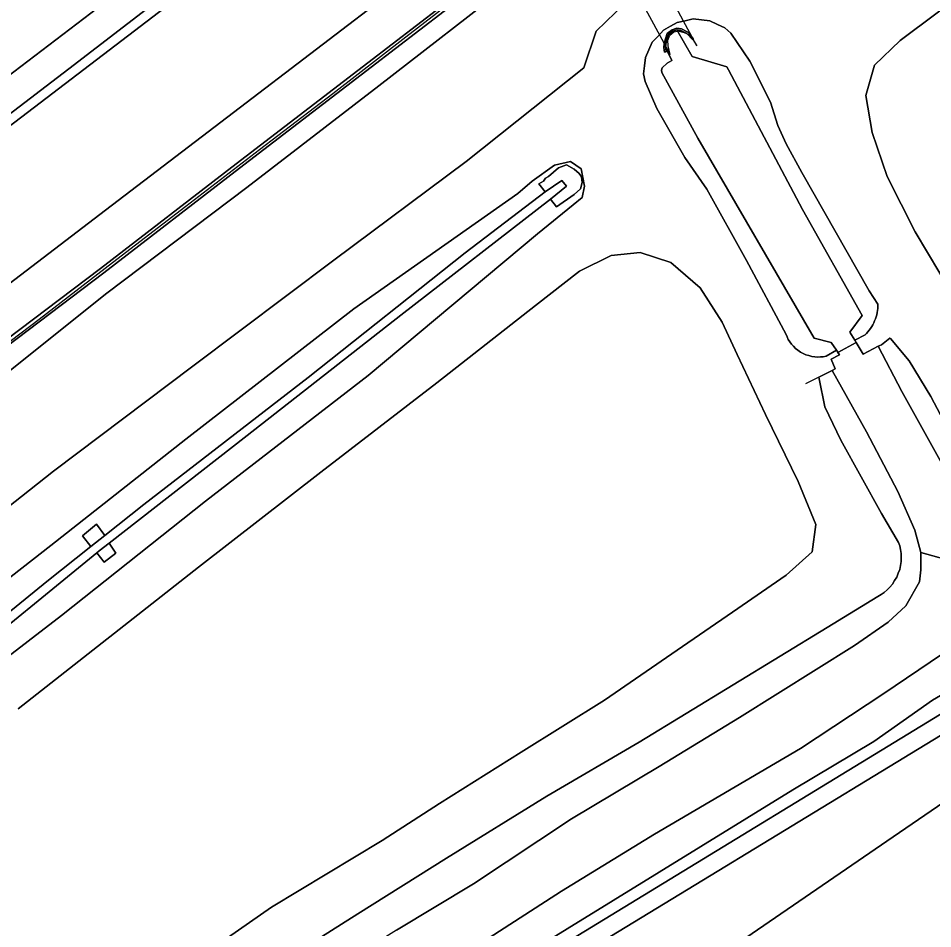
# Model space of a CAD drawing. Extents: x 157767 to 159172, y 387839 to 389425.
# Drawn here: x 158090.2 to 158173.3, y 388991.7 to 389074.4 of the extents above; entities that cross this region are included whole.
import ezdxf

# ---------------------------------------------------------------- set-up
doc = ezdxf.new("R2010")
doc.units = 0
for name, color, linetype in [('IMGEO_Berm_groen', 7, 'Continuous'), ('IMGEO_Damwand', 7, 'Continuous'), ('IMGEO_Geluidsscherm', 7, 'Continuous'), ('IMGEO_Gemengd_bos', 7, 'Continuous'), ('IMGEO_Grasland_overig', 7, 'Continuous'), ('IMGEO_Groenvoorziening', 7, 'Continuous'), ('IMGEO_Kademuur', 7, 'Continuous'), ('IMGEO_Loofbos', 7, 'Continuous'), ('IMGEO_Muur', 7, 'Continuous'), ('IMGEO_Oever', 7, 'Continuous'), ('IMGEO_Rijbaan_autosnelweg', 7, 'Continuous'), ('IMGEO_Struiken', 7, 'Continuous'), ('IMGEO_Stuw', 7, 'Continuous'), ('IMGEO_Terreindeel_gesloten', 7, 'Continuous'), ('IMGEO_Terreindeel_open', 7, 'Continuous'), ('IMGEO_Tunneldeel', 7, 'Continuous'), ('IMGEO_Waterloop', 7, 'Continuous')]:
    doc.layers.add(name, color=color, linetype=linetype)

msp = doc.modelspace()

# ---------------------------------------------------------------- linework, layer by layer
at = {"layer": 'IMGEO_Berm_groen'}
for points in [[(158016.171, 388993.371), (158026.375, 389000.171), (158034.126, 389005.269), (158041.721, 389010.411), (158050.884, 389016.45), (158065.527, 389027.379), (158077.99, 389036.819), (158097.636, 389051.683), (158109.972, 389061.193), (158121.947, 389070.38), (158133.017, 389078.906), (158149.243, 389091.501), (158164.312, 389102.975), (158181.473, 389115.961)], [(158013.068, 389009.348), (158026.415, 389018.786), (158025.635, 389019.839), (158026.985, 389020.983), (158027.832, 389019.815), (158043.408, 389031.21), (158056.668, 389041.017), (158074.663, 389054.54), (158073.764, 389055.635), (158075.056, 389056.727), (158076.035, 389055.519), (158094.773, 389069.835), (158112.958, 389083.82), (158122.492, 389091.205), (158121.352, 389092.515), (158116.065, 389088.452), (158115.38, 389089.147), (158105.039, 389081.222), (158085.285, 389066.159), (158062.643, 389048.973), (158038.048, 389030.574), (158017.244, 389015.599)], [(158124.84, 389077.415), (158109.751, 389065.856), (158098.1, 389056.98), (158084.69, 389046.754), (158075.817, 389040.116), (158065.286, 389032.176), (158056.385, 389025.469), (158046.384, 389018.067), (158036.804, 389010.992), (158032.685, 389008.038), (158031.65, 389007.26), (158020.638, 388999.66), (158010.939, 388992.827)]]:
    msp.add_lwpolyline(points, dxfattribs=at)
at = {"layer": 'IMGEO_Damwand'}
msp.add_lwpolyline([(158154.583, 389070.003), (158151.436, 389070.949), (158150.151, 389073.233)], dxfattribs=at)
at = {"layer": 'IMGEO_Geluidsscherm'}
msp.add_lwpolyline([(158132.056, 389077.863), (158125.407, 389072.717), (158118.78, 389067.551), (158112.093, 389062.456), (158105.413, 389057.306), (158098.738, 389052.182), (158092.064, 389047.04), (158085.375, 389041.981), (158078.654, 389036.931), (158071.894, 389031.856), (158065.168, 389026.809), (158058.44, 389021.756), (158051.704, 389016.694), (158044.678, 389012.069), (158037.666, 389007.375), (158030.694, 389002.687), (158023.693, 388998), (158016.682, 388993.338)], dxfattribs=at)
at = {"layer": 'IMGEO_Gemengd_bos'}
for points in [[(158169.708, 389000), (158192.746, 389015.767), (158217.221, 389033.218), (158234.753, 389042.633), (158273.661, 389065.687)], [(158191.011, 389019.548), (158150.371, 388994.824), (158115.217, 388973.438), (158056.297, 388935.492), (158004.874, 388903.872)], [(158000, 388893.287), (158031.393, 388912.919), (158051.306, 388924.841), (158070.138, 388936.117), (158089.925, 388948.932), (158099.408, 388955.52), (158110.481, 388963.212), (158128.391, 388974.861), (158142.472, 388983.059), (158155.266, 388990.116), (158169.708, 389000)]]:
    msp.add_lwpolyline(points, dxfattribs=at)
at = {"layer": 'IMGEO_Grasland_overig'}
for points in [[(158008.972, 388982.509), (158023.028, 388993.119), (158036.355, 389003.314), (158049.121, 389012.301), (158061.437, 389021.45), (158073.657, 389030.805), (158086.096, 389039.777), (158098.226, 389049.442), (158110.954, 389059.053), (158122.964, 389068.283), (158135.228, 389077.826), (158147.726, 389087.441), (158158.934, 389096.215), (158172.311, 389106.386), (158186.019, 389116.657)], [(158181.773, 389115.561), (158164.614, 389102.576), (158149.548, 389091.105), (158133.322, 389078.51), (158122.252, 389069.984), (158110.276, 389060.797), (158097.94, 389051.286), (158078.291, 389036.42), (158065.827, 389026.979), (158051.171, 389016.041), (158041.998, 389009.995), (158034.404, 389004.853), (158026.651, 388999.754), (158016.451, 388992.956)], [(158183.91, 389102.324), (158171.316, 389092.577), (158162.094, 389085.7), (158156.686, 389082.503), (158152.442, 389080.606), (158148.857, 389078.331), (158145.354, 389075.809), (158142.723, 389073.256), (158141.601, 389069.935), (158130.894, 389061.416), (158118.859, 389052.435), (158106.06, 389042.793), (158093.369, 389033.256), (158080.551, 389023.143), (158068.819, 389014.012), (158056.059, 389003.556), (158044.143, 388993.192), (158031.297, 388982.719), (158018.927, 388972.738), (158006.164, 388962.69)], [(158177.333, 389045.609), (158171.717, 389055.026), (158169.185, 389060.055), (158167.797, 389064.044), (158167.233, 389067.397), (158168.029, 389070.163), (158170.361, 389072.404), (158176.971, 389077.364)], [(158113.302, 388988.112), (158121.046, 388993.01), (158129.095, 388998.071), (158138.24, 389003.725), (158146.623, 389008.611), (158163.729, 389019.034), (158168.32, 389021.874), (158168.619, 389022.033), (158168.888, 389022.241), (158169.17, 389022.458), (158169.409, 389022.722), (158169.656, 389022.995), (158169.85, 389023.308), (158170.047, 389023.626), (158170.182, 389023.975), (158170.317, 389024.325), (158170.385, 389024.693), (158170.452, 389025.055), (158170.453, 389025.423), (158170.453, 389025.779), (158170.391, 389026.13), (158170.331, 389026.464), (158170.217, 389026.783), (158168.665, 389029.404), (158164.972, 389036.062), (158163.495, 389039.112), (158163.002, 389041.655), (158162.96, 389041.796), (158164.176, 389042.405), (158164.447, 389042.566), (158164.09, 389043.439), (158164.844, 389043.836), (158164.7, 389044.047), (158164.556, 389044.259), (158163.617, 389043.714), (158163.369, 389043.657), (158163.115, 389043.641), (158162.85, 389043.624), (158162.585, 389043.652), (158162.313, 389043.681), (158162.049, 389043.757), (158161.781, 389043.834), (158161.531, 389043.957), (158161.282, 389044.081), (158161.058, 389044.247), (158160.837, 389044.41), (158160.648, 389044.609), (158160.465, 389044.802), (158160.317, 389045.023), (158160.176, 389045.234), (158160.071, 389045.466), (158159.988, 389045.676), (158156.372, 389052.41), (158152.771, 389058.896), (158150.778, 389061.784), (158148.234, 389066.221), (158147.176, 389068.673), (158147.032, 389069.383), (158147.108, 389070.103), (158147.188, 389070.862), (158147.504, 389071.556), (158147.82, 389072.25), (158148.34, 389072.808), (158148.833, 389073.339), (158149.463, 389073.696), (158150.093, 389074.054), (158150.802, 389074.205), (158151.547, 389074.364), (158152.305, 389074.28), (158153.063, 389074.195), (158153.755, 389073.875), (158154.413, 389073.571), (158154.948, 389073.083), (158156.701, 389070.519), (158158.582, 389066.809), (158159.236, 389064.687), (158159.993, 389063.006), (158161.409, 389060.407), (158167.549, 389049.664), (158168.325, 389048.436), (158168.328, 389048.245), (158168.313, 389048.055), (158168.297, 389047.862), (158168.261, 389047.672), (158168.225, 389047.479), (158168.169, 389047.291), (158168.113, 389047.102), (158168.037, 389046.92), (158167.962, 389046.738), (158167.868, 389046.565), (158167.775, 389046.393), (158167.664, 389046.231), (158167.554, 389046.072), (158167.429, 389045.924), (158167.305, 389045.778), (158167.168, 389045.646), (158166.224, 389045.179), (158166.361, 389044.949), (158166.981, 389043.907), (158168.362, 389044.606), (158168.654, 389044.754), (158169.43, 389045.354), (158169.471, 389045.309), (158171.178, 389043.287), (158173.146, 389040.049), (158175.186, 389036.198)], [(158079.211, 389015.638), (158093.135, 389026.493), (158105.42, 389036.156), (158120.689, 389048.022), (158135.608, 389058.507), (158136.894, 389059.616), (158138.936, 389061.075), (158140.387, 389061.417), (158141.357, 389060.743), (158141.653, 389059.155), (158141.442, 389058.146), (158140.623, 389057.468), (158137.376, 389054.835), (158121.98, 389041.946), (158107.202, 389030.522), (158094.108, 389020.139), (158081.553, 389010.502)], [(158081.553, 389010.502), (158094.108, 389020.139), (158107.202, 389030.522), (158121.98, 389041.946), (158137.376, 389054.835), (158140.623, 389057.468), (158141.442, 389058.146), (158141.653, 389059.155), (158141.357, 389060.743), (158140.387, 389061.417), (158138.936, 389061.075), (158136.894, 389059.616), (158135.608, 389058.507), (158120.689, 389048.022), (158105.42, 389036.156), (158093.135, 389026.493), (158079.211, 389015.638)], [(158081.095, 389013.751), (158092.773, 389023.228), (158096.77, 389026.405), (158096.023, 389027.369), (158097.292, 389028.445), (158098.049, 389027.422), (158101.582, 389030.231), (158116.545, 389041.757), (158130.81, 389053.105), (158138.07, 389058.653), (158137.513, 389059.37), (158137.922, 389059.608), (158138.116, 389059.88), (158138.388, 389060.036), (158139.294, 389060.822), (158140.008, 389061.09), (158140.715, 389060.717), (158141.183, 389060.309), (158141.38, 389060.018), (158141.45, 389059.509), (158141.303, 389058.925), (158140.708, 389058.404), (158139.098, 389057.291), (158138.566, 389057.993), (158124.947, 389047.425), (158110.994, 389036.496), (158098.425, 389026.707), (158099.032, 389025.791), (158097.975, 389024.982), (158097.32, 389025.838), (158084.467, 389015.349)], [(158084.467, 389015.349), (158097.32, 389025.838), (158097.533, 389026.012), (158098.425, 389026.707), (158110.994, 389036.496), (158124.947, 389047.425), (158138.566, 389057.993), (158140.008, 389059.152), (158139.584, 389059.668), (158138.07, 389058.653), (158130.81, 389053.105), (158116.545, 389041.757), (158101.582, 389030.231), (158098.049, 389027.422), (158096.77, 389026.405), (158092.773, 389023.228), (158081.095, 389013.751)], [(158090.157, 389011.638), (158106.552, 389024.537), (158117.692, 389033.176), (158128.226, 389041.296), (158137.192, 389048.327), (158141.207, 389051.437), (158144.078, 389052.87), (158146.721, 389053.124), (158149.515, 389052.225), (158152.165, 389049.919), (158154.16, 389046.807), (158155.552, 389043.848), (158158.104, 389038.4), (158161.096, 389032.332), (158162.675, 389028.399), (158162.355, 389025.923), (158160.006, 389023.806), (158155.112, 389020.453), (158150.096, 389016.982), (158143.47, 389012.449), (158135.907, 389007.706), (158128.465, 389003.06), (158123.272, 388999.686), (158113.203, 388993.635), (158106.192, 388988.735)], [(158004.874, 388903.872), (158056.297, 388935.492), (158115.217, 388973.438), (158150.371, 388994.824), (158191.011, 389019.548)], [(158174.645, 389011.521), (158142.853, 388992.13), (158104.35, 388968.645), (158057.281, 388938.515), (158050.726, 388934.516), (158044.166, 388930.522), (158037.6, 388926.538), (158031.022, 388922.569), (158024.518, 388918.673), (158017.828, 388914.682), (158011.263, 388910.692)]]:
    msp.add_lwpolyline(points, dxfattribs=at)
at = {"layer": 'IMGEO_Groenvoorziening'}
for points in [[(158182.439, 389017.785), (158173.293, 389012.448), (158167.967, 389008.678), (158160.605, 389004.289), (158123.744, 388981.598), (158108.824, 388972.711), (158101.49, 388968.484), (158097.07, 388965.828), (158092.127, 388962.659), (158083.558, 388957.13), (158073.649, 388950.87), (158065.931, 388946), (158061.011, 388942.952), (158049.131, 388935.097), (158040.555, 388929.645), (158031.104, 388923.661), (158023.38, 388919.411), (158018.585, 388916.318), (158009.446, 388910.879)], [(158011.263, 388910.692), (158017.828, 388914.682), (158024.518, 388918.673), (158031.022, 388922.569), (158037.6, 388926.538), (158044.166, 388930.522), (158050.726, 388934.516), (158057.281, 388938.515), (158104.35, 388968.645), (158142.853, 388992.13), (158174.645, 389011.521)]]:
    msp.add_lwpolyline(points, dxfattribs=at)
at = {"layer": 'IMGEO_Kademuur'}
for points in [[(158165.796, 389045.897), (158166.224, 389045.179), (158166.361, 389044.949), (158166.981, 389043.907), (158168.362, 389044.606), (158168.654, 389044.754)], [(158164.09, 389044.947), (158164.556, 389044.259), (158164.844, 389043.836), (158164.09, 389043.439), (158164.447, 389042.566), (158164.176, 389042.405), (158162.96, 389041.796), (158161.765, 389041.185)]]:
    msp.add_lwpolyline(points, dxfattribs=at)
at = {"layer": 'IMGEO_Loofbos'}
msp.add_lwpolyline([(158273.661, 389065.687), (158234.753, 389042.633), (158217.221, 389033.218), (158192.746, 389015.767), (158169.708, 389000), (158155.266, 388990.116), (158142.472, 388983.059), (158128.391, 388974.861), (158110.481, 388963.212), (158099.408, 388955.52), (158089.925, 388948.932), (158070.138, 388936.117), (158051.306, 388924.841), (158031.393, 388912.919), (158000, 388893.287), (157978.58, 388880.104), (157977.706, 388872.898)], dxfattribs=at)
at = {"layer": 'IMGEO_Muur'}
for points in [[(158181.473, 389115.961), (158164.312, 389102.975), (158149.243, 389091.501), (158133.017, 389078.906), (158121.947, 389070.38), (158109.972, 389061.193), (158097.636, 389051.683), (158077.99, 389036.819), (158065.527, 389027.379), (158050.884, 389016.45), (158041.721, 389010.411), (158034.126, 389005.269), (158026.375, 389000.171), (158016.171, 388993.371)], [(158016.451, 388992.956), (158026.651, 388999.754), (158034.404, 389004.853), (158041.998, 389009.995), (158051.171, 389016.041), (158065.827, 389026.979), (158078.291, 389036.42), (158097.94, 389051.286), (158110.276, 389060.797), (158122.252, 389069.984), (158133.322, 389078.51), (158149.548, 389091.105), (158164.614, 389102.576), (158181.773, 389115.561)]]:
    msp.add_lwpolyline(points, dxfattribs=at)
msp.add_lwpolyline([(158149.08, 389071.377), (158149.041, 389071.706), (158149.031, 389071.79), (158149.041, 389072.071), (158149.152, 389072.528), (158149.294, 389072.953), (158149.693, 389073.249), (158150.066, 389073.384), (158150.074, 389073.387), (158150.424, 389073.314), (158150.963, 389073.041), (158151.471, 389072.493), (158151.581, 389072.595), (158151.055, 389073.162), (158150.474, 389073.456), (158150.063, 389073.543), (158149.621, 389073.382), (158149.167, 389073.046), (158149.008, 389072.569), (158148.892, 389072.092), (158148.881, 389071.784), (158148.931, 389071.359)], close=True, dxfattribs=at)
at = {"layer": 'IMGEO_Oever'}
for points in [[(158150.066, 389073.384), (158151.436, 389070.949), (158154.583, 389070.003), (158154.745, 389069.731), (158161.488, 389057.047), (158166.915, 389047.395), (158165.796, 389045.897), (158166.224, 389045.179), (158167.168, 389045.646), (158167.305, 389045.778), (158167.429, 389045.924), (158167.554, 389046.072), (158167.664, 389046.231), (158167.775, 389046.393), (158167.868, 389046.565), (158167.962, 389046.738), (158168.037, 389046.92), (158168.113, 389047.102), (158168.169, 389047.291), (158168.225, 389047.479), (158168.261, 389047.672), (158168.297, 389047.862), (158168.313, 389048.055), (158168.328, 389048.245), (158168.325, 389048.436), (158167.549, 389049.664), (158161.409, 389060.407), (158159.993, 389063.006), (158159.236, 389064.687), (158158.582, 389066.809), (158156.701, 389070.519), (158154.948, 389073.083), (158154.413, 389073.571), (158153.755, 389073.875), (158153.063, 389074.195), (158152.305, 389074.28), (158151.547, 389074.364), (158150.802, 389074.205), (158150.093, 389074.054), (158149.463, 389073.696), (158148.833, 389073.339), (158148.34, 389072.808), (158147.82, 389072.25), (158147.504, 389071.556), (158147.188, 389070.862), (158147.108, 389070.103), (158147.032, 389069.383), (158147.176, 389068.673), (158148.234, 389066.221), (158150.778, 389061.784), (158152.771, 389058.896), (158156.372, 389052.41), (158159.988, 389045.676), (158160.071, 389045.466), (158160.176, 389045.234), (158160.317, 389045.023), (158160.465, 389044.802), (158160.648, 389044.609), (158160.837, 389044.41), (158161.058, 389044.247), (158161.282, 389044.081), (158161.531, 389043.957), (158161.781, 389043.834), (158162.049, 389043.757), (158162.313, 389043.681), (158162.585, 389043.652), (158162.85, 389043.624), (158163.115, 389043.641), (158163.369, 389043.657), (158163.617, 389043.714), (158164.556, 389044.259), (158164.09, 389044.947), (158162.552, 389045.35), (158151.959, 389063.531), (158148.692, 389069.494), (158148.649, 389069.718), (158148.722, 389069.908), (158149.16, 389070.346), (158149.603, 389070.598), (158149.041, 389071.706), (158149.08, 389071.377), (158148.931, 389071.359), (158148.881, 389071.784), (158148.892, 389072.092), (158149.008, 389072.569), (158149.167, 389073.046), (158149.621, 389073.382), (158150.063, 389073.543), (158150.474, 389073.456), (158151.055, 389073.162), (158151.581, 389072.595), (158151.471, 389072.493), (158150.963, 389073.041), (158150.424, 389073.314), (158150.074, 389073.387)], [(158180.442, 389028.344), (158178.599, 389031.378), (158178.347, 389031.581), (158178.102, 389031.779), (158177.891, 389032.015), (158177.69, 389032.24), (158177.526, 389032.495), (158175.186, 389036.198), (158173.146, 389040.049), (158171.178, 389043.287), (158169.471, 389045.309), (158169.43, 389045.354), (158168.654, 389044.754), (158168.362, 389044.606), (158170.502, 389040.484), (158174.14, 389033.948), (158175.925, 389030.932), (158177.166, 389029.637), (158178.026, 389029.087), (158179.186, 389028.62), (158180.317, 389028.368)]]:
    msp.add_lwpolyline(points, close=True, dxfattribs=at)
for points in [[(158124.555, 388991.522), (158131.569, 388995.755), (158140.475, 389001.657), (158148.445, 389006.399), (158155.745, 389010.87), (158166.213, 389017.422), (158169.273, 389019.537), (158170.864, 389021.013), (158172.121, 389023.199), (158172.234, 389024.274), (158172.236, 389025.854), (158171.693, 389027.897), (158170.133, 389031.398), (158167.301, 389036.842), (158164.176, 389042.405), (158162.96, 389041.796), (158163.002, 389041.655), (158163.495, 389039.112), (158164.972, 389036.062), (158168.665, 389029.404), (158170.217, 389026.783), (158170.331, 389026.464), (158170.391, 389026.13), (158170.453, 389025.779), (158170.453, 389025.423), (158170.452, 389025.055), (158170.385, 389024.693), (158170.317, 389024.325), (158170.182, 389023.975), (158170.047, 389023.626), (158169.85, 389023.308), (158169.656, 389022.995), (158169.409, 389022.722), (158169.17, 389022.458), (158168.888, 389022.241), (158168.619, 389022.033), (158168.32, 389021.874), (158163.729, 389019.034), (158146.623, 389008.611), (158138.24, 389003.725), (158129.095, 388998.071), (158121.046, 388993.01), (158113.302, 388988.112)], [(158009.446, 388910.879), (158018.585, 388916.318), (158023.38, 388919.411), (158031.104, 388923.661), (158040.555, 388929.645), (158049.131, 388935.097), (158061.011, 388942.952), (158065.931, 388946), (158073.649, 388950.87), (158083.558, 388957.13), (158092.127, 388962.659), (158097.07, 388965.828), (158101.49, 388968.484), (158108.824, 388972.711), (158123.744, 388981.598), (158160.605, 389004.289), (158167.967, 389008.678), (158173.293, 389012.448), (158182.439, 389017.785)], [(158174.123, 389016.594), (158168.885, 389013.034), (158161.292, 389008.03), (158148.02, 389000.25), (158139.558, 388995.072), (158132.486, 388990.491), (158124.027, 388984.81), (158119.964, 388982.525), (158110.901, 388977.061), (158088.814, 388962.815), (158084.024, 388960.485), (158069.14, 388951.791), (158052.664, 388941.951), (158042.901, 388935.697), (158033.557, 388929.976), (158024.748, 388924.408), (158014.222, 388917.314)]]:
    msp.add_lwpolyline(points, dxfattribs=at)
at = {"layer": 'IMGEO_Rijbaan_autosnelweg'}
for points in [[(158017.244, 389015.599), (158038.048, 389030.574), (158062.643, 389048.973), (158085.285, 389066.159), (158105.039, 389081.222), (158115.38, 389089.147), (158123.112, 389094.906), (158140.331, 389108.141), (158153.997, 389118.62), (158167.098, 389128.677), (158189.385, 389145.413)], [(158187.429, 389139.622), (158172.445, 389128.419), (158158.133, 389117.523), (158141.325, 389104.71), (158127.522, 389094.046), (158119.018, 389087.408), (158104.707, 389076.361), (158089.865, 389064.992), (158077.39, 389055.543), (158062.603, 389044.236), (158048.197, 389033.633), (158030.265, 389020.477), (158017.397, 389011.289)], [(158010.939, 388992.827), (158020.638, 388999.66), (158031.65, 389007.26), (158032.685, 389008.038), (158036.804, 389010.992), (158046.384, 389018.067), (158056.385, 389025.469), (158065.286, 389032.176), (158075.817, 389040.116), (158084.69, 389046.754), (158098.1, 389056.98), (158109.751, 389065.856), (158124.84, 389077.415), (158135.875, 389085.926), (158149.808, 389096.746), (158160.682, 389105.046), (158171.656, 389113.526), (158183.195, 389122.214)], [(158017.397, 389011.289), (158030.265, 389020.477), (158048.197, 389033.633), (158062.603, 389044.236), (158077.39, 389055.543), (158089.865, 389064.992), (158104.707, 389076.361), (158119.018, 389087.408), (158127.522, 389094.046), (158126.826, 389094.66), (158123.862, 389092.343), (158122.492, 389091.205), (158112.958, 389083.82), (158094.773, 389069.835), (158076.035, 389055.519), (158074.663, 389054.54), (158056.668, 389041.017), (158043.408, 389031.21), (158027.832, 389019.815), (158026.415, 389018.786), (158013.068, 389009.348)]]:
    msp.add_lwpolyline(points, dxfattribs=at)
at = {"layer": 'IMGEO_Struiken'}
for points in [[(158186.019, 389116.657), (158172.311, 389106.386), (158158.934, 389096.215), (158147.726, 389087.441), (158135.228, 389077.826), (158122.964, 389068.283), (158110.954, 389059.053), (158098.226, 389049.442), (158086.096, 389039.777), (158073.657, 389030.805), (158061.437, 389021.45), (158049.121, 389012.301), (158036.355, 389003.314), (158023.028, 388993.119), (158008.972, 388982.509)], [(158006.164, 388962.69), (158018.927, 388972.738), (158031.297, 388982.719), (158044.143, 388993.192), (158056.059, 389003.556), (158068.819, 389014.012), (158080.551, 389023.143), (158093.369, 389033.256), (158106.06, 389042.793), (158118.859, 389052.435), (158130.894, 389061.416), (158141.601, 389069.935), (158142.723, 389073.256), (158145.354, 389075.809), (158148.857, 389078.331), (158152.442, 389080.606), (158156.686, 389082.503), (158162.094, 389085.7), (158171.316, 389092.577), (158183.91, 389102.324)], [(158106.192, 388988.735), (158113.203, 388993.635), (158123.272, 388999.686), (158128.465, 389003.06), (158135.907, 389007.706), (158143.47, 389012.449), (158150.096, 389016.982), (158155.112, 389020.453), (158160.006, 389023.806), (158162.355, 389025.923), (158162.675, 389028.399), (158161.096, 389032.332), (158158.104, 389038.4), (158155.552, 389043.848), (158154.16, 389046.807), (158152.165, 389049.919), (158149.515, 389052.225), (158146.721, 389053.124), (158144.078, 389052.87), (158141.207, 389051.437), (158137.192, 389048.327), (158128.226, 389041.296), (158117.692, 389033.176), (158106.552, 389024.537), (158090.157, 389011.638)]]:
    msp.add_lwpolyline(points, dxfattribs=at)
msp.add_lwpolyline([(158225.176, 389063.884), (158209.319, 389101.51), (158191.061, 389087.913), (158176.971, 389077.364), (158170.361, 389072.404), (158168.029, 389070.163), (158167.233, 389067.397), (158167.797, 389064.044), (158169.185, 389060.055), (158171.717, 389055.026), (158177.333, 389045.609), (158181.303, 389039.14), (158182.894, 389038.051), (158185.235, 389038.684), (158188.044, 389040.105), (158197.094, 389045.663), (158210.754, 389054.598)], close=True, dxfattribs=at)
at = {"layer": 'IMGEO_Stuw'}
msp.add_lwpolyline([(158166.361, 389044.949), (158164.7, 389044.047)], dxfattribs=at)
at = {"layer": 'IMGEO_Terreindeel_gesloten'}
for points in [[(158096.77, 389026.405), (158098.049, 389027.422), (158097.292, 389028.445), (158096.023, 389027.369)], [(158098.425, 389026.707), (158097.533, 389026.012), (158097.32, 389025.838), (158097.975, 389024.982), (158099.032, 389025.791)]]:
    msp.add_lwpolyline(points, close=True, dxfattribs=at)
at = {"layer": 'IMGEO_Terreindeel_open'}
msp.add_lwpolyline([(158138.07, 389058.653), (158139.584, 389059.668), (158140.008, 389059.152), (158138.566, 389057.993), (158139.098, 389057.291), (158140.708, 389058.404), (158141.303, 389058.925), (158141.45, 389059.509), (158141.38, 389060.018), (158141.183, 389060.309), (158140.715, 389060.717), (158140.008, 389061.09), (158139.294, 389060.822), (158138.388, 389060.036), (158138.116, 389059.88), (158137.922, 389059.608), (158137.513, 389059.37)], close=True, dxfattribs=at)
at = {"layer": 'IMGEO_Tunneldeel'}
msp.add_lwpolyline([(158133.431, 389100.594), (158149.44, 389071.142), (158149.252, 389071.909), (158149.227, 389072.425), (158149.403, 389072.889), (158149.768, 389073.19), (158150.074, 389073.266), (158150.143, 389073.283), (158150.723, 389073.129), (158151.271, 389072.897), (158151.516, 389072.494), (158151.868, 389071.918), (158135.87, 389101.605)], dxfattribs=at)
at = {"layer": 'IMGEO_Waterloop'}
for points in [[(158154.745, 389069.731), (158154.583, 389070.003), (158151.436, 389070.949), (158150.066, 389073.384), (158149.693, 389073.249), (158149.294, 389072.953), (158149.152, 389072.528), (158149.041, 389072.071), (158149.031, 389071.79), (158149.041, 389071.706), (158149.603, 389070.598), (158149.16, 389070.346), (158148.722, 389069.908), (158148.649, 389069.718), (158148.692, 389069.494), (158151.959, 389063.531), (158162.552, 389045.35), (158164.09, 389044.947), (158164.556, 389044.259), (158164.7, 389044.047), (158166.361, 389044.949), (158166.224, 389045.179), (158165.796, 389045.897), (158166.915, 389047.395), (158161.488, 389057.047)], [(158172.236, 389025.854), (158175.84, 389024.873), (158182.102, 389025.629), (158180.455, 389028.341), (158180.442, 389028.344), (158180.317, 389028.368), (158179.186, 389028.62), (158178.026, 389029.087), (158177.166, 389029.637), (158175.925, 389030.932), (158174.14, 389033.948), (158170.502, 389040.484), (158168.362, 389044.606), (158166.981, 389043.907), (158166.361, 389044.949), (158164.7, 389044.047), (158164.844, 389043.836), (158164.09, 389043.439), (158164.447, 389042.566), (158164.176, 389042.405), (158167.301, 389036.842), (158170.133, 389031.398), (158171.693, 389027.897)]]:
    msp.add_lwpolyline(points, close=True, dxfattribs=at)
for points in [[(158175.84, 389024.873), (158172.236, 389025.854), (158172.234, 389024.274), (158172.121, 389023.199), (158170.864, 389021.013), (158169.273, 389019.537), (158166.213, 389017.422), (158155.745, 389010.87), (158148.445, 389006.399), (158140.475, 389001.657), (158131.569, 388995.755), (158124.555, 388991.522), (158098.56, 388975.327), (158082.513, 388965.53), (158056.72, 388948.936), (158037.247, 388936.776), (158026.609, 388930.036), (158015.552, 388922.841)], [(158014.222, 388917.314), (158024.748, 388924.408), (158033.557, 388929.976), (158042.901, 388935.697), (158052.664, 388941.951), (158069.14, 388951.791), (158084.024, 388960.485), (158088.814, 388962.815), (158110.901, 388977.061), (158119.964, 388982.525), (158124.027, 388984.81), (158132.486, 388990.491), (158139.558, 388995.072), (158148.02, 389000.25), (158161.292, 389008.03), (158168.885, 389013.034), (158174.123, 389016.594)]]:
    msp.add_lwpolyline(points, dxfattribs=at)

doc.saveas('drawing.dxf')
